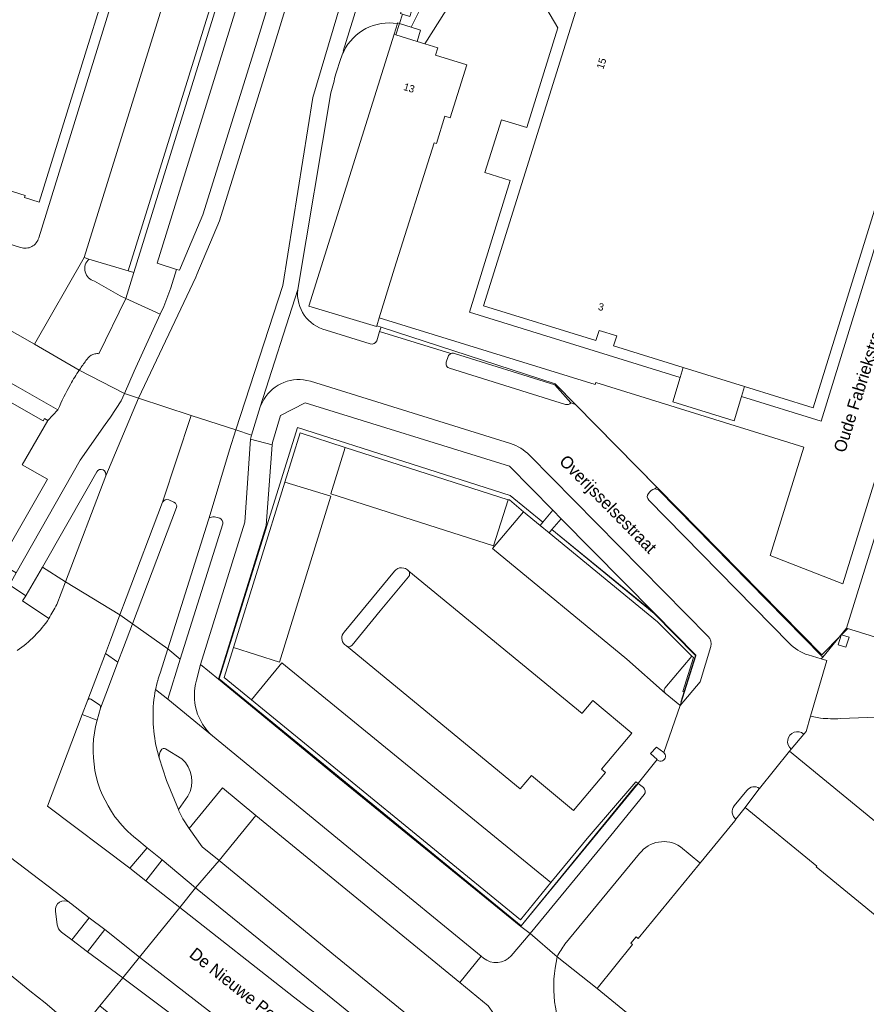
# Model space of a CAD drawing. Header units: metres. Extents: x 151448 to 154749, y 463108 to 465296.
# Tile 279 of 449: x 154346 to 154432, y 463499 to 463600. Entities that reach past the tile are written whole.
import ezdxf
from ezdxf.enums import TextEntityAlignment as Align

# ---------------------------------------------------------------- set-up
doc = ezdxf.new("R2010")
doc.units = ezdxf.units.M
for name, color, linetype, lineweight in [('B-PV-GR-BEPLANTING_CULTUUR_HEESTERS-GV', 253, 'Continuous', 9), ('B-PV-GR-GROENVOORZIENING-GV', 253, 'Continuous', 9), ('B-PV-GR-HAAG-GV', 253, 'Continuous', 9), ('B-PV-IE-TERREINAFSCHEIDING_KUNSTMATIG_HEKWERK-G', 253, 'Continuous', 9), ('B-PV-IE-TERREINAFSCHEIDING_KUNSTMATIG_MUUR-GV', 253, 'Continuous', 9), ('B-PV-OG-BEBOUWING-GV', 1, 'Continuous', 9), ('B-PV-OG-BEBOUWING-T18', 2, 'Continuous', 9), ('B-PV-OG-TERREIN_BEGROEID-GV', 253, 'Continuous', 9), ('B-PV-OG-TERREIN_ERF-GV', 253, 'Continuous', 9), ('B-PV-OG-TOPOGRAFIE-T18', 2, 'Continuous', 9), ('B-PV-VH-GESLOTENVERHARDING_ASFALT-GV', 253, 'Continuous', 9), ('B-PV-VH-GESLOTENVERHARDING_BETON-GV', 253, 'Continuous', 9), ('B-PV-VH-OPENVERHARDING_BETONSTRAATSTEEN-GV', 253, 'Continuous', 9), ('B-PV-VH-OPENVERHARDING_STRAATBAKSTEEN-GV', 253, 'Continuous', 9), ('B-PV-VH-OPENVERHARDING_TEGEL-GV', 253, 'Continuous', 9)]:
    doc.layers.add(name, color=color, linetype=linetype, lineweight=lineweight)
doc.styles.add('Drong', font='txt', dxfattribs={"height": 1.8})

msp = doc.modelspace()

# ---------------------------------------------------------------- linework, layer by layer
at = {"layer": 'B-PV-GR-BEPLANTING_CULTUUR_HEESTERS-GV', "flags": 128}
for points in [[(154396.986, 463506.823), (154408.993, 463521.456), (154408.758, 463521.625), (154403.964, 463516.042), (154403.946, 463516.021), (154400.042, 463511.271), (154396.909, 463507.463), (154369.314, 463530.022), (154366.524, 463532.309), (154367.471, 463535.392), (154372.762, 463552.381), (154374.31, 463557.421), (154378.936, 463555.935), (154395.672, 463550.568), (154395.783, 463550.539), (154397.23, 463549.333), (154398.948, 463547.922), (154399.225, 463548.253), (154395.86, 463550.997), (154374.044, 463557.976), (154366.013, 463532.184)], [(154414.905, 463534.543), (154414.925, 463534.605), (154410.675, 463538.915), (154400.136, 463547.51), (154399.848, 463547.182), (154410.966, 463538.047), (154414.512, 463534.517), (154414.656, 463534.374), (154413.586, 463530.896), (154413.741, 463530.848)]]:
    msp.add_lwpolyline(points, close=True, dxfattribs=at)
at = {"layer": 'B-PV-GR-GROENVOORZIENING-GV', "flags": 128}
msp.add_lwpolyline([(154394.193, 463497.814), (154393.624, 463498.614), (154390.697, 463501.026), (154382.405, 463507.836), (154369.782, 463518.153), (154366.014, 463513.53), (154377.951, 463503.732), (154398.054, 463487.34), (154399.174, 463486.422), (154444.21, 463449.528), (154446.988, 463452.889), (154446.227, 463453.497), (154445.197, 463452.23), (154444.088, 463453.132), (154445.17, 463454.382), (154443.968, 463455.303), (154442.375, 463453.345), (154400.101, 463487.964), (154400.646, 463488.653), (154399.475, 463489.567), (154400.58, 463490.887), (154398.742, 463492.482)], dxfattribs=at)
at = {"layer": 'B-PV-GR-HAAG-GV', "flags": 128}
msp.add_lwpolyline([(154394.193, 463497.814), (154393.624, 463498.614), (154390.697, 463501.026), (154382.405, 463507.836), (154369.782, 463518.153), (154366.014, 463513.53), (154377.951, 463503.732), (154398.054, 463487.34), (154399.174, 463486.422), (154444.21, 463449.528), (154446.988, 463452.889), (154446.227, 463453.497)], dxfattribs=at)
at = {"layer": 'B-PV-IE-TERREINAFSCHEIDING_KUNSTMATIG_HEKWERK-G', "flags": 128}
for points in [[(154384.823, 463600.398), (154384.502, 463599.428)], [(154384.502, 463599.428), (154385.714, 463599.048)], [(154385.714, 463599.048), (154386.672, 463598.747), (154386.31, 463597.593)], [(154429.829, 463536.681), (154427.824, 463534.647), (154400.491, 463562.442), (154382.632, 463568.278)], [(154399.218, 463548.245), (154395.86, 463550.997), (154374.044, 463557.976), (154366.013, 463532.184), (154396.982, 463506.826)], [(154414.865, 463534.584), (154410.643, 463538.883), (154400.128, 463547.5)], [(154430.491, 463537.352), (154429.852, 463536.703)], [(154413.362, 463529.797), (154414.865, 463534.584)], [(154426.685, 463528.343), (154427.708, 463528.15)], [(154429.731, 463528.102), (154439.148, 463528.447)], [(154396.982, 463506.826), (154408.822, 463521.352)]]:
    msp.add_lwpolyline(points, dxfattribs=at)
at = {"layer": 'B-PV-IE-TERREINAFSCHEIDING_KUNSTMATIG_HEKWERK-G'}
msp.add_lwpolyline([(154427.708, 463528.15, 0.030642), (154429.731, 463528.102)], format="xyb", dxfattribs=at)
at = {"layer": 'B-PV-IE-TERREINAFSCHEIDING_KUNSTMATIG_MUUR-GV', "flags": 128}
msp.add_lwpolyline([(154384.14, 463598.274), (154384.502, 463599.428), (154384.318, 463599.489), (154384.298, 463599.422), (154383.975, 463598.326)], close=True, dxfattribs=at)
at = {"layer": 'B-PV-OG-BEBOUWING-GV', "flags": 128}
for points in [[(154342.38, 463582.942), (154346.124, 463581.78), (154346.058, 463581.57), (154347.558, 463581.104), (154369.924, 463653.116)], [(154403.652, 463604.133), (154393.139, 463570.445), (154404.664, 463566.899), (154404.995, 463567.932), (154406.799, 463567.373), (154406.467, 463566.341), (154413.625, 463564.122), (154419.896, 463562.179), (154426.95, 463559.993), (154443.657, 463613.932)], [(154343.443, 463544.041), (154348.405, 463552.658), (154345.806, 463554.149), (154348.42, 463558.702), (154348.084, 463558.891), (154347.945, 463558.648), (154323.626, 463572.524)], [(154508.079, 463443.245), (154514.034, 463450.515), (154533.529, 463434.558), (154534.43, 463435.606), (154536.898, 463438.572), (154544.234, 463447.575), (154526.558, 463462.035), (154524.35, 463463.849), (154513.581, 463472.69), (154505.698, 463463.057), (154506.361, 463462.515), (154499.323, 463453.904), (154486.516, 463464.428), (154479.464, 463470.204), (154461.417, 463484.93), (154454.43, 463490.745), (154444.736, 463498.625), (154437.65, 463504.384), (154427.259, 463512.897), (154427.339, 463512.978), (154419.985, 463518.992), (154419.025, 463517.786), (154418.915, 463517.619), (154415.286, 463513.192)], [(154415.286, 463513.192), (154409.012, 463505.537), (154408.779, 463505.724), (154408.23, 463505.065), (154408.413, 463504.917), (154404.78, 463500.398), (154453.492, 463460.547), (154494.677, 463426.853), (154505.639, 463440.24)]]:
    msp.add_lwpolyline(points, dxfattribs=at)
for points in [[(154386.31, 463597.593), (154384.14, 463598.274), (154383.975, 463598.326), (154375.227, 463570.438), (154382.16, 463568.351), (154382.183, 463568.425), (154382.43, 463569.22), (154384.013, 463574.317), (154388.068, 463587.203), (154388.305, 463587.128), (154389.178, 463589.911), (154389.708, 463589.745), (154391.412, 463595.177), (154388.215, 463596.18), (154388.448, 463596.922), (154387.12, 463597.339)], [(154446.104, 463563.506), (154439.154, 463565.663), (154430.378, 463537.387), (154458.505, 463528.656), (154458.386, 463528.274), (154458.768, 463528.156), (154467.678, 463556.865), (154467.759, 463557.126), (154467.396, 463557.251), (154467.295, 463556.928), (154447.151, 463563.181), (154446.467, 463563.393)], [(154429.829, 463536.681), (154429.518, 463535.681), (154430.306, 463535.436), (154430.625, 463536.463), (154429.852, 463536.703), (154429.838, 463536.708)]]:
    msp.add_lwpolyline(points, close=True, dxfattribs=at)
at = {"layer": 'B-PV-OG-TERREIN_BEGROEID-GV', "flags": 128}
for points in [[(154361.639, 463574.204), (154361.945, 463574.109), (154362.056, 463574.374), (154364.341, 463579.815), (154369.731, 463597.072), (154375.245, 463614.999), (154372.387, 463615.878), (154359.638, 463574.826)], [(154365.945, 463532.149), (154378.331, 463521.967), (154396.945, 463506.773), (154396.986, 463506.823), (154366.013, 463532.184), (154374.044, 463557.976), (154395.86, 463550.997), (154399.225, 463548.253), (154400.254, 463549.484), (154395.792, 463554.009), (154374.85, 463560.521), (154372.313, 463559.207), (154371.468, 463556.423), (154371.453, 463556.2), (154370.847, 463547.937)], [(154401.108, 463548.617), (154400.136, 463547.51), (154410.675, 463538.915)]]:
    msp.add_lwpolyline(points, close=True, dxfattribs=at)
at = {"layer": 'B-PV-OG-TERREIN_ERF-GV', "flags": 128}
msp.add_lwpolyline([(154384.502, 463599.428), (154384.14, 463598.274), (154386.31, 463597.593), (154386.672, 463598.747), (154385.714, 463599.048)], close=True, dxfattribs=at)
for points in [[(154402.566, 463560.332), (154400.491, 463562.442), (154382.632, 463568.278), (154382.451, 463567.839), (154389.782, 463565.559)], [(154390.14, 463565.583), (154400.453, 463562.367), (154402.104, 463560.514), (154402.566, 463560.332)], [(154427.708, 463528.15), (154426.685, 463528.343), (154426.246, 463526.776), (154425.976, 463526.519), (154424.692, 463524.98), (154424.537, 463524.778), (154440.669, 463511.53), (154459.534, 463496.054), (154456.264, 463492.329), (154498.564, 463457.82), (154498.567, 463457.817), (154511.054, 463473.101)], [(154439.148, 463528.447), (154429.731, 463528.102)], [(154440.669, 463511.53), (154424.537, 463524.778), (154421.444, 463520.945), (154421.381, 463520.861), (154419.985, 463518.992), (154427.339, 463512.978), (154427.259, 463512.897), (154437.65, 463504.384)]]:
    msp.add_lwpolyline(points, dxfattribs=at)
at = {"layer": 'B-PV-OG-TERREIN_ERF-GV'}
for points in [[(154389.782, 463565.559, -0.1731552), (154390.14, 463565.583)], [(154429.731, 463528.102, -0.030642), (154427.708, 463528.15)]]:
    msp.add_lwpolyline(points, format="xyb", dxfattribs=at)
at = {"layer": 'B-PV-VH-GESLOTENVERHARDING_ASFALT-GV', "flags": 128}
for points in [[(154363.136, 463559.208), (154367.718, 463557.732), (154372.555, 463572.549), (154375.622, 463591.852), (154381.397, 463611.304), (154388.807, 463635.282), (154396.439, 463659.838), (154398.623, 463666.868), (154403.389, 463682.635), (154409.937, 463703.742), (154416.248, 463724.025), (154418.301, 463731.03), (154419.887, 463737.308), (154421.714, 463747.057), (154422.78, 463750.854), (154423.32, 463752.247), (154418.51, 463754.836)], [(154423.608, 463747.351), (154424.369, 463749.996), (154424.441, 463750.187), (154424.896, 463751.398), (154423.32, 463752.247), (154422.78, 463750.854), (154421.714, 463747.057), (154419.887, 463737.308), (154418.301, 463731.03), (154416.248, 463724.025), (154409.937, 463703.742), (154403.389, 463682.635), (154398.623, 463666.868), (154396.439, 463659.838), (154388.807, 463635.282), (154381.397, 463611.304), (154375.622, 463591.852), (154372.555, 463572.549), (154367.718, 463557.732), (154369.336, 463557.174), (154370.22, 463560.085), (154374.077, 463572.121), (154377.481, 463592.309)], [(154411.914, 463739.237), (154408.92, 463728.902), (154407.616, 463723.184), (154405.21, 463711.224), (154401.803, 463695.367), (154398.502, 463684.171), (154396.697, 463678.064), (154396.669, 463677.97), (154394.08, 463669.756), (154391.535, 463661.45), (154388.028, 463650.006), (154377.771, 463617.056), (154376.966, 463614.47), (154371.45, 463596.539), (154366.034, 463579.197), (154363.716, 463573.677), (154363.604, 463573.411), (154357.736, 463560.981), (154363.136, 463559.208)], [(154375.245, 463614.999), (154369.731, 463597.072), (154364.341, 463579.815), (154362.056, 463574.374), (154361.945, 463574.109), (154361.639, 463574.204), (154361.058, 463572.317), (154360.342, 463570.404), (154359.975, 463569.6), (154357.306, 463563.755), (154356.287, 463561.466), (154357.314, 463561.12), (154357.736, 463560.981), (154363.604, 463573.411), (154363.716, 463573.677), (154366.034, 463579.197), (154371.45, 463596.539), (154376.966, 463614.47)], [(154378.787, 463596.574), (154378.749, 463596.6), (154382.47, 463608.645), (154382.663, 463608.812)], [(154436.998, 463588.532), (154427.755, 463558.623), (154419.589, 463561.158), (154418.839, 463558.666), (154412.544, 463560.606), (154413.313, 463563.106), (154391.7, 463569.815), (154395.879, 463583.336), (154393.275, 463584.154), (154394.961, 463589.542), (154397.563, 463588.773), (154400.75, 463598.987), (154397.86, 463603.966)], [(154389.286, 463600.814), (154387.12, 463597.339), (154388.448, 463596.922), (154388.215, 463596.18), (154391.412, 463595.177), (154389.708, 463589.745), (154389.178, 463589.911), (154388.305, 463587.128), (154388.068, 463587.203), (154384.013, 463574.317), (154382.43, 463569.22), (154404.583, 463562.401), (154404.644, 463562.6), (154426.004, 463555.974), (154422.526, 463544.857), (154430, 463541.948), (154437.098, 463564.874)], [(154377.994, 463594.263), (154378.5, 463595.839)], [(154374.077, 463572.121), (154370.22, 463560.085), (154370.599, 463560.844)], [(154381.517, 463566.558), (154376.979, 463567.977)], [(154382.451, 463567.839), (154382.171, 463566.877)], [(154389.782, 463565.559), (154382.451, 463567.839)], [(154389.312, 463564.678), (154389.506, 463565.272)], [(154401.543, 463560.351), (154389.649, 463564.05)], [(154375.366, 463562.719), (154395.884, 463556.341)], [(154410.702, 463551.692), (154410.915, 463551.842), (154402.566, 463560.332), (154402.104, 463560.514)], [(154364.985, 463548.692), (154367.088, 463555.681), (154367.718, 463557.732), (154363.136, 463559.208), (154360.213, 463550.31)], [(154397.849, 463555.122), (154416.174, 463536.544)], [(154353.452, 463553.427), (154352.486, 463551.686), (154347.897, 463543.651)], [(154347.897, 463543.651), (154350.237, 463542.148), (154354.37, 463553.007)], [(154360.213, 463550.31), (154356.457, 463540.459), (154355.829, 463538.75), (154357.109, 463537.843), (154361.627, 463549.752)], [(154361.627, 463549.752), (154357.109, 463537.843), (154360.736, 463535.258), (154364.931, 463548.512), (154364.985, 463548.692)], [(154361.377, 463550.316), (154360.832, 463550.545)], [(154360.832, 463550.545), (154361.377, 463550.316)], [(154424.473, 463535.861), (154410.086, 463550.512)], [(154350.764, 463509.158), (154352.681, 463507.656), (154354.272, 463506.445), (154357.83, 463503.623), (154361.99, 463508.722), (154358.472, 463511.444), (154356.84, 463512.75), (154348.414, 463519.106), (154351.951, 463528.53), (154352.537, 463530.033), (154353.358, 463532.198), (154354.355, 463534.797), (154354.874, 463536.15), (154355.829, 463538.75), (154350.237, 463542.148), (154349.342, 463539.813)], [(154359.951, 463532.779), (154360.736, 463535.258), (154357.109, 463537.843), (154356.184, 463535.403), (154355.617, 463533.897), (154354.649, 463531.33), (154353.829, 463529.178), (154353.822, 463529.159), (154353.484, 463527.941)], [(154416.448, 463535.514), (154415.352, 463531.885), (154413.303, 463529.457), (154411.615, 463524.631)], [(154425.976, 463526.519), (154426.246, 463526.776), (154426.685, 463528.343), (154428.355, 463534.05), (154427.761, 463534.223), (154426.438, 463534.635)], [(154359.701, 463531.983), (154359.704, 463531.995)], [(154353.484, 463527.941), (154351.951, 463528.53), (154348.414, 463519.106)], [(154324.871, 463524.73), (154321.294, 463527.487), (154317.424, 463522.277), (154321.029, 463519.511), (154322.611, 463518.264), (154328.666, 463513.853), (154329.617, 463513.16), (154337.18, 463507.441), (154342.374, 463503.582), (154346.586, 463500.169), (154348.153, 463498.934), (154351.657, 463495.969), (154353.768, 463498.636), (154356.114, 463501.509), (154352.487, 463504.175), (154350.892, 463505.398), (154349.842, 463506.193)], [(154326.647, 463527.164), (154328.23, 463525.986), (154339.988, 463517.334), (154350.638, 463509.253)], [(154357.556, 463515.733), (154358.617, 463514.85), (154360.166, 463513.598), (154363.571, 463510.737), (154366.014, 463513.53), (154364.268, 463514.962), (154362.935, 463516.81), (154362.271, 463517.828), (154361.883, 463518.649), (154361.832, 463518.771), (154360.602, 463521.743), (154359.846, 463524.095), (154359.524, 463525.389)], [(154362.166, 463523.97), (154360.515, 463524.998)], [(154421.444, 463520.945), (154424.537, 463524.778), (154424.692, 463524.98)], [(154359.846, 463524.095), (154360.602, 463521.743), (154361.832, 463518.771), (154362.807, 463520.153)], [(154410.99, 463523.85), (154410.931, 463523.897), (154409.039, 463521.514), (154408.993, 463521.456), (154409.534, 463521.032)], [(154418.86, 463519.137), (154420.137, 463520.736)], [(154409.621, 463520.313), (154406.18, 463516.115), (154397.903, 463506.066), (154400.686, 463503.65)], [(154348.414, 463519.106), (154356.84, 463512.75), (154358.617, 463514.85), (154357.556, 463515.733)], [(154413.331, 463514.96), (154415.322, 463513.317), (154415.286, 463513.192), (154418.915, 463517.619), (154419.025, 463517.786)], [(154350.638, 463509.253), (154339.988, 463517.334)], [(154394.127, 463480.261), (154399.174, 463486.422), (154398.054, 463487.34), (154377.951, 463503.732), (154366.014, 463513.53), (154363.571, 463510.737), (154387.954, 463490.951)], [(154401.488, 463504.944), (154409.125, 463514.245)], [(154348.153, 463498.934), (154346.586, 463500.169), (154342.374, 463503.582), (154337.18, 463507.441), (154329.617, 463513.16), (154336.839, 463504.105)], [(154387.954, 463490.951), (154363.571, 463510.737), (154361.99, 463508.722), (154373.638, 463499.544), (154375.099, 463498.434), (154376.596, 463497.375)], [(154349.214, 463508.346), (154349.386, 463506.953)], [(154349.386, 463506.953), (154349.214, 463508.346)], [(154349.842, 463506.193), (154350.892, 463505.398), (154352.681, 463507.656), (154350.764, 463509.158)], [(154376.596, 463497.375), (154375.099, 463498.434), (154373.638, 463499.544), (154361.99, 463508.722), (154357.83, 463503.623), (154367.231, 463496.328), (154371.67, 463492.78), (154377.212, 463488.234), (154388.603, 463478.889), (154391.132, 463476.814), (154393.904, 463480.004)], [(154338.215, 463502.63), (154344.485, 463497.495), (154346.058, 463496.212), (154349.549, 463493.309), (154350.93, 463492.214), (154363.838, 463481.653), (154364.461, 463481.144), (154366.634, 463483.897), (154351.993, 463495.703), (154351.657, 463495.969), (154348.153, 463498.934)], [(154435.66, 463438.811), (154402.148, 463466.178), (154392.711, 463473.758), (154390.731, 463475.432), (154390.269, 463475.812), (154388.728, 463477.079), (154387.601, 463477.923), (154375.888, 463486.698), (154356.114, 463501.509), (154353.768, 463498.636), (154383.661, 463474.124), (154387.36, 463471.091)]]:
    msp.add_lwpolyline(points, dxfattribs=at)
for points in [[(154384.994, 463600.928), (154385.746, 463600.687), (154385.576, 463600.157), (154384.823, 463600.398), (154384.502, 463599.428), (154385.714, 463599.048), (154388.472, 463604.629), (154387.059, 463605.052), (154386.9, 463604.521), (154386.143, 463604.747)], [(154363.136, 463559.208), (154357.736, 463560.981), (154354.37, 463553.007), (154350.237, 463542.148), (154355.829, 463538.75), (154356.457, 463540.459), (154360.213, 463550.31)], [(154364.985, 463548.692), (154364.931, 463548.512), (154360.736, 463535.258), (154362.022, 463534.202), (154366.389, 463548.097), (154366.394, 463548.275), (154366.336, 463548.444), (154366.225, 463548.582), (154366.074, 463548.68), (154365.532, 463548.817), (154365.349, 463548.826), (154365.072, 463548.724)], [(154375.888, 463486.698), (154377.212, 463488.234), (154371.67, 463492.78), (154367.231, 463496.328), (154357.83, 463503.623), (154356.114, 463501.509)]]:
    msp.add_lwpolyline(points, close=True, dxfattribs=at)
at = {"layer": 'B-PV-VH-GESLOTENVERHARDING_ASFALT-GV'}
for points in [[(154378.5, 463595.839, -0.0369454), (154378.787, 463596.574)], [(154377.481, 463592.309, -0.0086419), (154377.994, 463594.263)], [(154376.979, 463567.977, -0.3778217), (154374.077, 463572.121)], [(154382.171, 463566.877, -0.3958246), (154381.517, 463566.558)], [(154389.506, 463565.272, -0.1936363), (154389.782, 463565.559)], [(154389.649, 463564.05, -0.4343828), (154389.312, 463564.678)], [(154370.599, 463560.844, -0.3459485), (154375.366, 463562.719)], [(154402.104, 463560.514, -0.297911), (154401.543, 463560.351)], [(154395.884, 463556.341, -0.1256478), (154397.849, 463555.122)], [(154354.37, 463553.007, 0.9068737), (154353.452, 463553.427)], [(154410.086, 463550.512, -0.388613), (154410.056, 463551.217)], [(154410.056, 463551.217, -0.2025474), (154410.702, 463551.692)], [(154360.832, 463550.545, 0.3929691), (154360.213, 463550.31)], [(154360.213, 463550.31, -0.3929691), (154360.832, 463550.545)], [(154361.627, 463549.752, 0.4005928), (154361.377, 463550.316)], [(154361.377, 463550.316, -0.4005928), (154361.627, 463549.752)], [(154349.342, 463539.813, -0.0238762), (154348.548, 463538.388)], [(154348.548, 463538.388, -0.0968448), (154345.299, 463535.08)], [(154416.174, 463536.544, -0.2603648), (154416.448, 463535.514)], [(154426.438, 463534.635, -0.1243476), (154424.473, 463535.861)], [(154359.704, 463531.995, -0.014226), (154359.951, 463532.779)], [(154359.492, 463531.099, -0.0170832), (154359.701, 463531.983)], [(154359.232, 463528.294, -0.0549257), (154359.492, 463531.099)], [(154355.325, 463518.04, -0.2285667), (154353.484, 463527.941)], [(154353.484, 463527.941, 0.2285667), (154355.325, 463518.04)], [(154359.524, 463525.389, -0.0467929), (154359.232, 463528.294)], [(154424.692, 463524.98, -1.0084963), (154425.976, 463526.519)], [(154360.047, 463524.878, 0.1491073), (154359.846, 463524.095)], [(154360.515, 463524.998, 0.3845363), (154360.047, 463524.878)], [(154411.615, 463524.631, -1.0084315), (154410.99, 463523.85)], [(154362.807, 463520.153, 0.3643969), (154362.166, 463523.97)], [(154409.534, 463521.032, -0.3796885), (154409.621, 463520.313)], [(154420.137, 463520.736, -0.3926175), (154421.444, 463520.945)], [(154419.025, 463517.786, -0.4329728), (154418.86, 463519.137)], [(154357.556, 463515.733, -0.0696368), (154355.325, 463518.04)], [(154355.325, 463518.04, 0.0696368), (154357.556, 463515.733)], [(154409.125, 463514.245, -0.39536), (154413.331, 463514.96)], [(154350.638, 463509.253, 0.6353972), (154349.214, 463508.346)], [(154349.214, 463508.346, -0.6353972), (154350.638, 463509.253)], [(154350.764, 463509.158, 0.0405607), (154350.638, 463509.253)], [(154350.638, 463509.253, -0.0405607), (154350.764, 463509.158)], [(154349.386, 463506.953, 0.1873066), (154349.842, 463506.193)], [(154349.842, 463506.193, -0.1873066), (154349.386, 463506.953)], [(154400.686, 463503.65, -0.063777), (154401.488, 463504.944)]]:
    msp.add_lwpolyline(points, format="xyb", dxfattribs=at)
at = {"layer": 'B-PV-VH-GESLOTENVERHARDING_BETON-GV', "flags": 128}
msp.add_lwpolyline([(154413.313, 463563.106), (154412.544, 463560.606), (154418.839, 463558.666), (154419.589, 463561.158), (154419.896, 463562.179), (154413.625, 463564.122)], close=True, dxfattribs=at)
at = {"layer": 'B-PV-VH-OPENVERHARDING_BETONSTRAATSTEEN-GV', "flags": 128}
for points in [[(154347.074, 463566.52), (154352.167, 463575.426), (154377.219, 463656.032), (154372.302, 463657.56), (154347.501, 463577.435)], [(154377.471, 463655.954), (154377.219, 463656.032), (154352.167, 463575.426), (154352.65, 463575.263), (154356.683, 463574.041)], [(154356.683, 463574.041), (154365.196, 463601.384), (154375.004, 463633.205), (154381.505, 463654.085), (154377.661, 463655.247)], [(154443.657, 463613.932), (154426.95, 463559.993), (154419.896, 463562.179), (154419.589, 463561.158), (154427.755, 463558.623), (154436.998, 463588.532)], [(154388.472, 463604.629), (154385.714, 463599.048), (154386.672, 463598.747), (154386.31, 463597.593), (154387.12, 463597.339), (154389.286, 463600.814)], [(154397.86, 463603.966), (154400.75, 463598.987), (154397.563, 463588.773), (154394.961, 463589.542), (154393.275, 463584.154), (154395.879, 463583.336), (154391.7, 463569.815), (154413.313, 463563.106), (154413.625, 463564.122), (154406.467, 463566.341), (154406.799, 463567.373), (154404.995, 463567.932), (154404.664, 463566.899), (154393.139, 463570.445), (154403.652, 463604.133)], [(154345.647, 463576.459), (154333.083, 463580.391), (154330.56, 463575.91), (154347.074, 463566.52)], [(154351.659, 463563.863), (154347.074, 463566.52), (154330.56, 463575.91), (154328.272, 463571.848), (154345.4, 463562.106), (154349.475, 463559.793)], [(154352.167, 463575.426), (154347.074, 463566.52), (154351.659, 463563.863), (154351.702, 463563.927)], [(154352.65, 463575.263), (154352.167, 463575.426)], [(154353.652, 463565.55), (154356.429, 463571.226), (154355.842, 463571.478), (154353.228, 463572.993)], [(154351.702, 463563.927), (154351.659, 463563.863), (154356.287, 463561.466), (154357.306, 463563.755), (154359.975, 463569.6), (154356.429, 463571.226)], [(154356.429, 463571.226), (154353.652, 463565.55)], [(154437.098, 463564.874), (154430, 463541.948), (154422.526, 463544.857), (154426.004, 463555.974), (154404.644, 463562.6), (154404.583, 463562.401), (154382.43, 463569.22), (154382.183, 463568.425), (154382.632, 463568.278), (154400.491, 463562.442), (154402.566, 463560.332), (154410.915, 463551.842), (154410.702, 463551.692), (154411.074, 463551.569), (154427.843, 463534.505), (154427.937, 463534.396), (154430.378, 463537.387), (154439.154, 463565.663)], [(154352.881, 463565.4), (154352.707, 463565.266), (154352.349, 463564.84)], [(154352.349, 463564.84), (154352.707, 463565.266), (154352.881, 463565.4)], [(154356.287, 463561.466), (154355.973, 463560.711), (154354.856, 463559.033), (154354.301, 463558.297), (154351.741, 463554.625), (154345.201, 463543.049), (154344.506, 463541.818), (154346.172, 463540.71), (154346.203, 463540.757), (154347.897, 463543.651), (154352.486, 463551.686), (154353.452, 463553.427)], [(154354.37, 463553.007), (154357.736, 463560.981), (154357.314, 463561.12), (154356.287, 463561.466)], [(154364.109, 463533.658), (154368.635, 463548.261), (154369.224, 463556.783), (154369.336, 463557.174), (154367.718, 463557.732), (154367.088, 463555.681), (154364.985, 463548.692), (154365.072, 463548.724), (154365.349, 463548.826), (154365.532, 463548.817), (154366.074, 463548.68), (154366.225, 463548.582), (154366.336, 463548.444), (154366.394, 463548.275), (154366.389, 463548.097), (154362.022, 463534.202), (154360.729, 463530.088), (154365.323, 463526.32)], [(154477.605, 463522.725), (154476.558, 463519.329), (154472.762, 463520.543), (154473.804, 463523.908), (154465.114, 463526.612), (154465.003, 463526.254), (154464.621, 463526.372), (154473.493, 463554.96), (154467.678, 463556.865), (154458.768, 463528.156), (154458.386, 463528.274), (154458.505, 463528.656), (154430.378, 463537.387), (154427.937, 463534.396), (154427.761, 463534.223), (154428.355, 463534.05), (154426.685, 463528.343), (154427.708, 463528.15)], [(154410.966, 463538.047), (154399.848, 463547.182), (154398.948, 463547.922), (154397.23, 463549.333), (154394.06, 463545.551), (154407.829, 463534.214), (154411.771, 463530.719)], [(154350.237, 463542.148), (154347.897, 463543.651), (154346.203, 463540.757), (154346.172, 463540.71), (154345.826, 463540.185), (154348.548, 463538.388)], [(154383.991, 463543.243), (154378.821, 463536.97)], [(154378.821, 463536.97), (154383.991, 463543.243)], [(154385.47, 463543.238), (154403.252, 463528.643), (154403.257, 463528.649), (154404.338, 463529.959), (154408.333, 463526.618), (154405.235, 463522.913), (154405.637, 463522.576), (154402.37, 463518.669), (154398.06, 463522.273), (154396.904, 463520.89), (154379.06, 463535.571), (154378.885, 463535.704)], [(154379.06, 463535.571), (154396.904, 463520.89), (154398.06, 463522.273), (154402.37, 463518.669), (154405.637, 463522.576), (154405.235, 463522.913), (154408.333, 463526.618), (154404.338, 463529.959), (154403.257, 463528.649), (154403.252, 463528.643), (154385.47, 463543.238)], [(154379.667, 463535.637), (154382.542, 463539.152), (154385.442, 463542.656)], [(154385.442, 463542.656), (154382.542, 463539.152), (154379.667, 463535.637)], [(154348.548, 463538.388), (154345.826, 463540.185), (154346.172, 463540.71), (154344.506, 463541.818)], [(154349.342, 463539.813), (154350.237, 463542.148)], [(154411.736, 463531.215), (154414.512, 463534.517), (154410.966, 463538.047)], [(154378.885, 463535.704), (154379.06, 463535.571)], [(154353.829, 463529.178), (154354.649, 463531.33), (154355.617, 463533.897), (154354.355, 463534.797), (154353.358, 463532.198), (154352.537, 463530.033)], [(154363.686, 463532.04), (154364.109, 463533.658)], [(154397.903, 463506.066), (154396.945, 463506.773), (154378.331, 463521.967), (154365.945, 463532.149), (154364.109, 463533.658), (154363.686, 463532.04)], [(154413.265, 463529.488), (154413.303, 463529.457), (154413.741, 463530.848), (154413.586, 463530.896), (154414.656, 463534.374), (154414.512, 463534.517), (154411.736, 463531.215)], [(154365.323, 463526.32), (154360.729, 463530.088), (154359.492, 463531.099)], [(154411.771, 463530.719), (154413.265, 463529.488)], [(154352.537, 463530.033), (154351.951, 463528.53), (154353.484, 463527.941), (154353.822, 463529.159), (154353.829, 463529.178)], [(154353.729, 463529.507), (154352.859, 463530.085)], [(154352.859, 463530.085), (154353.729, 463529.507)], [(154429.731, 463528.102), (154439.148, 463528.447)], [(154362.807, 463520.153), (154361.832, 463518.771), (154361.883, 463518.649), (154362.271, 463517.828), (154362.935, 463516.81), (154366.348, 463521.016), (154369.782, 463518.153), (154382.405, 463507.836), (154390.697, 463501.026), (154392.9, 463503.738), (154381.024, 463513.44), (154365.323, 463526.32)], [(154365.323, 463526.32), (154381.024, 463513.44), (154392.9, 463503.738), (154393.118, 463503.537)], [(154359.524, 463525.389), (154359.846, 463524.095)], [(154360.515, 463524.998), (154362.166, 463523.97)], [(154411.615, 463524.631), (154410.863, 463525.182), (154410.254, 463524.514), (154410.931, 463523.897), (154410.99, 463523.85)], [(154395.971, 463503.761), (154397.903, 463506.066)], [(154400.686, 463503.65), (154397.903, 463506.066), (154395.971, 463503.761)], [(154393.118, 463503.537), (154392.9, 463503.738), (154390.697, 463501.026), (154393.624, 463498.614), (154394.193, 463497.814)], [(154503.962, 463419.257), (154501.958, 463420.897), (154495.868, 463425.879), (154494.975, 463426.609), (154494.677, 463426.853), (154453.492, 463460.547), (154404.78, 463500.398), (154400.686, 463503.65)]]:
    msp.add_lwpolyline(points, dxfattribs=at)
at = {"layer": 'B-PV-VH-OPENVERHARDING_BETONSTRAATSTEEN-GV'}
for points in [[(154347.501, 463577.435, -0.1014505), (154347.236, 463576.912)], [(154346.223, 463576.38, -0.1024091), (154345.647, 463576.459)], [(154346.783, 463576.539, -0.1050046), (154346.223, 463576.38)], [(154347.236, 463576.912, -0.104078), (154346.783, 463576.539)], [(154353.228, 463572.993, -0.595568), (154352.65, 463575.263)], [(154353.254, 463565.535, 0.0829213), (154352.881, 463565.4)], [(154352.881, 463565.4, -0.0829213), (154353.254, 463565.535)], [(154353.652, 463565.55, 0.0829864), (154353.254, 463565.535)], [(154353.254, 463565.535, -0.0829864), (154353.652, 463565.55)], [(154350.759, 463562.403, -0.0177998), (154351.659, 463563.863)], [(154352.349, 463564.84, 0.0116373), (154351.702, 463563.927)], [(154351.702, 463563.927, -0.0116373), (154352.349, 463564.84)], [(154349.475, 463559.793, -0.030749), (154350.759, 463562.403)], [(154353.452, 463553.427, -0.9068737), (154354.37, 463553.007)], [(154385.47, 463543.238, 0.4604479), (154383.991, 463543.243)], [(154383.991, 463543.243, -0.4604479), (154385.47, 463543.238)], [(154385.442, 463542.656, 0.3299603), (154385.47, 463543.238)], [(154385.47, 463543.238, -0.3299603), (154385.442, 463542.656)], [(154348.548, 463538.388, 0.0238762), (154349.342, 463539.813)], [(154345.299, 463535.08, 0.0968448), (154348.548, 463538.388)], [(154378.821, 463536.97, 0.4028523), (154378.885, 463535.704)], [(154378.885, 463535.704, -0.4028523), (154378.821, 463536.97)], [(154379.06, 463535.571, 0.4085728), (154379.667, 463535.637)], [(154379.667, 463535.637, -0.4085728), (154379.06, 463535.571)], [(154365.323, 463526.32, -0.287967), (154363.686, 463532.04)], [(154363.686, 463532.04, 0.287967), (154365.323, 463526.32)], [(154359.492, 463531.099, 0.0549257), (154359.232, 463528.294)], [(154411.736, 463531.215, 0.3607983), (154411.771, 463530.719)], [(154411.771, 463530.719, -0.3607983), (154411.736, 463531.215)], [(154352.859, 463530.085, 0.3669237), (154352.537, 463530.033)], [(154352.537, 463530.033, -0.3669237), (154352.859, 463530.085)], [(154353.829, 463529.178, 0.3228505), (154353.729, 463529.507)], [(154353.729, 463529.507, -0.3228505), (154353.829, 463529.178)], [(154359.232, 463528.294, 0.0467929), (154359.524, 463525.389)], [(154427.708, 463528.15, 0.030642), (154429.731, 463528.102)], [(154359.846, 463524.095, -0.1491073), (154360.047, 463524.878)], [(154360.047, 463524.878, -0.3845363), (154360.515, 463524.998)], [(154410.99, 463523.85, 1.0084315), (154411.615, 463524.631)], [(154362.166, 463523.97, -0.3643969), (154362.807, 463520.153)], [(154393.118, 463503.537, 0.4038006), (154395.971, 463503.761)], [(154395.971, 463503.761, -0.4038006), (154393.118, 463503.537)], [(154400.686, 463503.65, 0.1738386), (154401.736, 463494.642)], [(154401.736, 463494.642, -0.1738386), (154400.686, 463503.65)]]:
    msp.add_lwpolyline(points, format="xyb", dxfattribs=at)
at = {"layer": 'B-PV-VH-OPENVERHARDING_BETONSTRAATSTEEN-GV', "flags": 128}
for points in [[(154369.224, 463556.783), (154368.635, 463548.261), (154364.109, 463533.658), (154365.945, 463532.149), (154370.847, 463547.937), (154371.453, 463556.2)], [(154411.615, 463524.631), (154413.303, 463529.457), (154413.265, 463529.488), (154411.771, 463530.719), (154407.829, 463534.214), (154394.06, 463545.551), (154397.23, 463549.333), (154395.783, 463550.539), (154395.672, 463550.568), (154394.15, 463545.838), (154377.453, 463551.186), (154378.936, 463555.935), (154374.31, 463557.421), (154372.762, 463552.381), (154377.479, 463550.917), (154372.216, 463533.91), (154367.471, 463535.392), (154366.524, 463532.309), (154369.314, 463530.022), (154372.451, 463533.833), (154400.042, 463511.271), (154403.946, 463516.021), (154403.964, 463516.042), (154408.758, 463521.625), (154408.993, 463521.456), (154409.039, 463521.514), (154410.931, 463523.897), (154410.254, 463524.514), (154410.863, 463525.182)], [(154378.936, 463555.935), (154377.453, 463551.186), (154394.15, 463545.838), (154395.672, 463550.568)], [(154372.762, 463552.381), (154367.471, 463535.392), (154372.216, 463533.91), (154377.479, 463550.917)], [(154400.136, 463547.51), (154401.108, 463548.617), (154400.254, 463549.484), (154399.225, 463548.253), (154398.948, 463547.922), (154399.848, 463547.182)], [(154430.306, 463535.436), (154429.518, 463535.681), (154429.829, 463536.681), (154429.838, 463536.708), (154429.852, 463536.703), (154430.625, 463536.463)], [(154369.314, 463530.022), (154396.909, 463507.463), (154400.042, 463511.271), (154372.451, 463533.833)], [(154362.935, 463516.81), (154364.268, 463514.962), (154366.014, 463513.53), (154369.782, 463518.153), (154366.348, 463521.016)], [(154356.84, 463512.75), (154358.472, 463511.444), (154360.166, 463513.598), (154358.617, 463514.85)], [(154360.166, 463513.598), (154358.472, 463511.444), (154361.99, 463508.722), (154363.571, 463510.737)], [(154354.272, 463506.445), (154352.681, 463507.656), (154350.892, 463505.398), (154352.487, 463504.175)], [(154352.487, 463504.175), (154356.114, 463501.509), (154357.83, 463503.623), (154354.272, 463506.445)]]:
    msp.add_lwpolyline(points, close=True, dxfattribs=at)
at = {"layer": 'B-PV-VH-OPENVERHARDING_STRAATBAKSTEEN-GV', "flags": 128}
for points in [[(154382.663, 463608.812), (154382.47, 463608.645), (154378.749, 463596.6), (154378.787, 463596.574)], [(154384.298, 463599.422), (154384.318, 463599.489), (154384.502, 463599.428), (154384.823, 463600.398), (154384.623, 463600.462), (154384.794, 463600.992), (154384.994, 463600.928), (154386.143, 463604.747), (154385.942, 463604.808), (154384.947, 463605.149)]]:
    msp.add_lwpolyline(points, dxfattribs=at)
at = {"layer": 'B-PV-VH-OPENVERHARDING_STRAATBAKSTEEN-GV'}
msp.add_lwpolyline([(154378.787, 463596.574, -0.3337383), (154384.298, 463599.422)], format="xyb", dxfattribs=at)
at = {"layer": 'B-PV-VH-OPENVERHARDING_TEGEL-GV', "flags": 128}
for points in [[(154370.659, 463661.904), (154370.18, 463660.306), (154368.819, 463655.888), (154369.155, 463654.56), (154368.817, 463653.459), (154369.924, 463653.116), (154347.558, 463581.104), (154346.058, 463581.57), (154346.124, 463581.78), (154342.38, 463582.942), (154342.279, 463582.617), (154331.24, 463586.045), (154323.626, 463572.524), (154347.945, 463558.648), (154348.084, 463558.891), (154348.42, 463558.702), (154349.475, 463559.793)], [(154347.501, 463577.435), (154372.302, 463657.56), (154373.518, 463661.484), (154371.225, 463662.206)], [(154357.251, 463573.87), (154382.293, 463654.518), (154377.471, 463655.954)], [(154377.661, 463655.247), (154381.505, 463654.085), (154375.004, 463633.205), (154365.196, 463601.384), (154356.683, 463574.041), (154357.251, 463573.87)], [(154382.171, 463566.877), (154382.451, 463567.839), (154382.632, 463568.278), (154382.183, 463568.425), (154382.16, 463568.351), (154375.227, 463570.438), (154383.975, 463598.326), (154384.298, 463599.422)], [(154378.5, 463595.839), (154377.994, 463594.263)], [(154377.481, 463592.309), (154374.077, 463572.121)], [(154349.475, 463559.793), (154345.4, 463562.106), (154328.272, 463571.848), (154330.56, 463575.91), (154333.083, 463580.391), (154345.647, 463576.459)], [(154353.228, 463572.993), (154355.842, 463571.478), (154356.429, 463571.226), (154357.251, 463573.87), (154356.683, 463574.041), (154352.65, 463575.263)], [(154376.979, 463567.977), (154381.517, 463566.558)], [(154389.506, 463565.272), (154389.312, 463564.678)], [(154402.104, 463560.514), (154400.453, 463562.367), (154390.14, 463565.583)], [(154349.475, 463559.793), (154348.42, 463558.702), (154345.806, 463554.149), (154348.405, 463552.658), (154343.443, 463544.041), (154345.201, 463543.049), (154351.741, 463554.625), (154354.301, 463558.297), (154354.856, 463559.033), (154355.973, 463560.711), (154356.287, 463561.466), (154351.659, 463563.863)], [(154389.649, 463564.05), (154401.543, 463560.351)], [(154395.884, 463556.341), (154375.366, 463562.719)], [(154370.599, 463560.844), (154370.22, 463560.085), (154369.336, 463557.174), (154369.224, 463556.783), (154371.453, 463556.2), (154371.468, 463556.423), (154372.313, 463559.207), (154374.85, 463560.521), (154395.792, 463554.009), (154400.254, 463549.484), (154401.108, 463548.617), (154410.675, 463538.915)], [(154416.174, 463536.544), (154397.849, 463555.122)], [(154426.438, 463534.635), (154427.761, 463534.223), (154427.937, 463534.396), (154427.843, 463534.505), (154411.074, 463551.569), (154410.702, 463551.692)], [(154410.086, 463550.512), (154424.473, 463535.861)], [(154410.675, 463538.915), (154414.925, 463534.605), (154414.905, 463534.543), (154413.741, 463530.848), (154413.303, 463529.457), (154415.352, 463531.885), (154416.448, 463535.514)], [(154359.492, 463531.099), (154360.729, 463530.088), (154362.022, 463534.202), (154360.736, 463535.258), (154359.951, 463532.779)], [(154359.704, 463531.995), (154359.701, 463531.983)], [(154424.692, 463524.98), (154425.976, 463526.519)], [(154409.534, 463521.032), (154408.993, 463521.456), (154396.986, 463506.823), (154396.945, 463506.773), (154397.903, 463506.066), (154406.18, 463516.115), (154409.621, 463520.313)], [(154420.137, 463520.736), (154418.86, 463519.137)], [(154419.025, 463517.786), (154419.985, 463518.992), (154421.381, 463520.861), (154421.444, 463520.945)], [(154404.78, 463500.398), (154408.413, 463504.917), (154408.23, 463505.065), (154408.779, 463505.724), (154409.012, 463505.537), (154415.286, 463513.192), (154415.322, 463513.317), (154413.331, 463514.96)], [(154409.125, 463514.245), (154401.488, 463504.944)], [(154400.686, 463503.65), (154404.78, 463500.398)]]:
    msp.add_lwpolyline(points, dxfattribs=at)
for points in [[(154382.293, 463654.518), (154357.251, 463573.87), (154356.429, 463571.226), (154359.975, 463569.6), (154360.342, 463570.404), (154361.058, 463572.317), (154361.639, 463574.204), (154359.638, 463574.826), (154372.387, 463615.878), (154375.245, 463614.999), (154376.052, 463617.591), (154374.726, 463623.41), (154384.202, 463653.922), (154384.235, 463654.219), (154384.245, 463654.517), (154384.234, 463654.815), (154384.201, 463655.111), (154384.146, 463655.405), (154384.018, 463656.091), (154383.846, 463656.371), (154383.434, 463656.932), (154383.146, 463657.261)], [(154357.109, 463537.843), (154355.829, 463538.75), (154354.874, 463536.15), (154354.355, 463534.797), (154355.617, 463533.897), (154356.184, 463535.403)]]:
    msp.add_lwpolyline(points, close=True, dxfattribs=at)
at = {"layer": 'B-PV-VH-OPENVERHARDING_TEGEL-GV'}
for points in [[(154384.298, 463599.422, 0.3337383), (154378.787, 463596.574)], [(154378.787, 463596.574, 0.0369454), (154378.5, 463595.839)], [(154377.994, 463594.263, 0.0086419), (154377.481, 463592.309)], [(154347.236, 463576.912, 0.1014505), (154347.501, 463577.435)], [(154345.647, 463576.459, 0.1024091), (154346.223, 463576.38)], [(154346.223, 463576.38, 0.1050046), (154346.783, 463576.539)], [(154346.783, 463576.539, 0.104078), (154347.236, 463576.912)], [(154352.65, 463575.263, 0.595568), (154353.228, 463572.993)], [(154374.077, 463572.121, 0.3778217), (154376.979, 463567.977)], [(154381.517, 463566.558, 0.3958246), (154382.171, 463566.877)], [(154389.782, 463565.559, 0.1936363), (154389.506, 463565.272)], [(154390.14, 463565.583, 0.1731552), (154389.782, 463565.559)], [(154351.659, 463563.863, 0.0177998), (154350.759, 463562.403)], [(154389.312, 463564.678, 0.4343828), (154389.649, 463564.05)], [(154375.366, 463562.719, 0.3459485), (154370.599, 463560.844)], [(154350.759, 463562.403, 0.030749), (154349.475, 463559.793)], [(154401.543, 463560.351, 0.297911), (154402.104, 463560.514)], [(154397.849, 463555.122, 0.1256478), (154395.884, 463556.341)], [(154410.056, 463551.217, 0.388613), (154410.086, 463550.512)], [(154410.702, 463551.692, 0.2025474), (154410.056, 463551.217)], [(154416.448, 463535.514, 0.2603648), (154416.174, 463536.544)], [(154424.473, 463535.861, 0.1243476), (154426.438, 463534.635)], [(154359.951, 463532.779, 0.014226), (154359.704, 463531.995)], [(154359.701, 463531.983, 0.0170832), (154359.492, 463531.099)], [(154425.976, 463526.519, 1.0084963), (154424.692, 463524.98)], [(154409.621, 463520.313, 0.3796885), (154409.534, 463521.032)], [(154421.444, 463520.945, 0.3926175), (154420.137, 463520.736)], [(154418.86, 463519.137, 0.4329728), (154419.025, 463517.786)], [(154413.331, 463514.96, 0.39536), (154409.125, 463514.245)], [(154401.488, 463504.944, 0.063777), (154400.686, 463503.65)]]:
    msp.add_lwpolyline(points, format="xyb", dxfattribs=at)

# ---------------------------------------------------------------- texts
at = {"layer": 'B-PV-OG-BEBOUWING-T18', "style": 'Drong'}
for s, rotation, p in [('15', 72.5, (154405.232, 463595.326)), ('13', 342.4, (154385.502, 463592.823)), ('3', 347.2, (154405.188, 463570.353))]:
    msp.add_text(s, height=0.75, rotation=rotation, dxfattribs=at).set_placement(p, align=Align.MIDDLE)
at = {"layer": 'B-PV-OG-TOPOGRAFIE-T18', "style": 'Drong'}
for s, rotation, p in [('Oude Fabriekstraat', 72.6, (154431.727, 463562.335)), ('Overijsselsestraat', 314.5, (154405.802, 463550.002)), ('De Nieuwe Poort', 321.6, (154368.2, 463500.314))]:
    msp.add_text(s, height=1.25, rotation=rotation, dxfattribs=at).set_placement(p, align=Align.MIDDLE)

doc.saveas('drawing.dxf')
